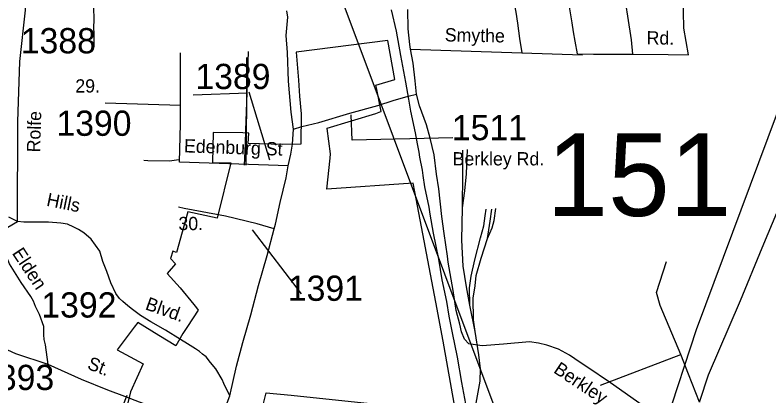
# Model space of a CAD drawing. Extents: x 884530 to 1028605, y 526725 to 653634.
# Drawn here: x 962957 to 966690, y 597479 to 599366 of the extents above; entities that cross this region are included whole.
import ezdxf

# ---------------------------------------------------------------- set-up
doc = ezdxf.new("R2010")
doc.units = 0
for name, color, linetype in [('Exist Boundary Political City Limit New', 7, 'Continuous'), ('Exist Hydrographic Creek Single Shore', 7, 'Continuous'), ('Exist Railroad Mainline', 7, 'Continuous'), ('Exist Railroad Siding', 7, 'Continuous'), ('Exist Road Non-System Type 51', 7, 'Continuous'), ('Exist Road Non-System Type 51 Label', 7, 'Continuous'), ('Exist Road Primary US Attributed', 7, 'Continuous'), ('Exist Road Secondary Structure Standard Bridge Number Label', 7, 'Continuous'), ('Exist Road Secondary Type 41 Attributed', 7, 'Continuous'), ('Exist Road Secondary Type 51 Attributed', 7, 'Continuous'), ('Exist Road Secondary Type 51 Label', 7, 'Continuous'), ('Exist Road Secondary Type 51 Number Label', 7, 'Continuous'), ('Exist Utilities Electrical Transmission Line', 7, 'Continuous'), ('Map Preparation Boundary City Limit Buffer Line', 7, 'Continuous')]:
    doc.layers.add(name, color=color, linetype=linetype)

msp = doc.modelspace()

# ---------------------------------------------------------------- linework, layer by layer
at = {"layer": 'Exist Boundary Political City Limit New'}
for points in [[(965136.6, 597416), (965076.4, 597750.1), (965040.8, 597943), (964936.9, 598490.8), (964928.9, 598532.9), (964501.8, 598503.8), (964517.8, 598657.6), (964519.3, 598679.2), (964502.2, 598803.1), (964502, 598804.8), (964744, 598878.9), (964768.5, 598888.2), (964770.1, 598888.8), (964746.3, 599005.3), (964743.4, 599019.3), (964838.2, 599046.5), (964803.3, 599240.1), (964348.8, 599181.9), (964360.3, 599043.7), (964366.5, 598964.4), (964374.4, 598875.9), (964372.7, 598725.5), (964281.7, 598725.2), (964112.3, 598730.1), (964115, 598780.6), (964085, 598782.4), (963938.6, 598784.6), (963934.3, 598635.9), (964024.9, 598633.8), (963957.2, 598359.1), (963812.6, 598390.8), (963756.6, 598189.5), (963737.8, 598196.9), (963726.2, 598160.2), (963751.1, 598133.7), (963710.9, 598085.8), (963774.5, 598014.6), (963842.2, 597931.5), (963855.3, 597915.4), (963864.1, 597904.7), (963810.4, 597822.8), (963788.3, 597789.1), (963752.9, 597727.7), (963668.6, 597779.1), (963564.5, 597842.8), (963547.3, 597819.9), (963462.7, 597707.1)], [(963462.7, 597707.1), (963590.9, 597638.2), (963528.8, 597500), (963510.1, 597425.9), (963414.6, 597182.1), (963344.4, 597007.6), (963262.9, 596804.9), (963179, 596596.1), (963149, 596564.4), (963078.8, 596590.9), (962959.4, 596636.8), (962912.2, 596654.4)], [(964153.5, 597302.4), (964200.8, 597495.2), (964324.8, 597482.4), (964746.3, 597439.1)]]:
    msp.add_lwpolyline(points, dxfattribs=at)
at = {"layer": 'Exist Hydrographic Creek Single Shore'}
msp.add_lwpolyline([(966257.3, 596154.5), (966180.9, 596303.6), (966162.2, 596657.5), (966147.9, 597129.3), (966181.2, 597348.9), (966331.9, 597808.2), (966820.5, 599118), (966886.1, 599355.1), (967109.6, 599567.9), (967243.5, 599818.5), (967432, 599965.1), (967550.6, 600338.4), (967608.2, 600386.2)], dxfattribs=at)
at = {"layer": 'Exist Railroad Mainline'}
msp.add_lwpolyline([(964819.3, 599391.7), (964843.8, 599286.8), (964865.5, 599165.9), (964890.9, 599033), (964906, 598948.4), (964916, 598890), (964938.2, 598783.1), (964948.6, 598728.7), (964956.9, 598686.5), (964960.2, 598662.3), (964973.9, 598597.8), (964977, 598571.7), (964985.1, 598515.3), (965005.6, 598414.7), (965010.4, 598380.4), (965027.3, 598285.8), (965054.7, 598156.8), (965071.2, 598054.1), (965093.5, 597947.2), (965105, 597874.7), (965122.2, 597792.2), (965145.9, 597671.2), (965167.6, 597546.4), (965188.1, 597439.5)], dxfattribs=at)
at = {"layer": 'Exist Railroad Siding'}
msp.add_line((965235.2, 597798.8), (965209.8, 597928.3), dxfattribs=at)
for points in [[(965172.2, 598411.5), (965184.4, 598495.5), (965193.2, 598579.5), (965198.4, 598700.3)], [(965172.2, 598411.5), (965173.9, 598583), (965173.9, 598696.8)], [(965209.8, 597928.3), (965192.3, 598019.3), (965176.6, 598122.6), (965169.6, 598250.4), (965172.2, 598411.5)], [(965209.8, 597928.3), (965208, 598014.1), (965215, 598071.9), (965234.3, 598154.1), (965262.3, 598262.7), (965278, 598322.2), (965285.9, 598371.2), (965289.4, 598404.5)], [(965297.3, 598259.2), (965319.1, 598311.7), (965329.6, 598348.4), (965338.4, 598408)], [(965297.3, 598259.2), (965310.4, 598344.9), (965317.4, 598404.5)], [(965235.2, 597798.8), (965227.3, 597856.6), (965225.5, 597963.3), (965236, 598024.6), (965241.3, 598075.4), (965265.8, 598161.1), (965297.3, 598259.2)], [(965225.1, 597235.1), (965226.4, 597355.9), (965243.9, 597460.9), (965259.7, 597552), (965261.4, 597613.2), (965254.4, 597683.3), (965235.2, 597798.8)]]:
    msp.add_lwpolyline(points, dxfattribs=at)
at = {"layer": 'Exist Road Non-System Type 51'}
for points in [[(965371.3, 599721.3), (965389, 599660.1), (965406.1, 599577.6), (965413.4, 599499.2), (965437.4, 599380.3), (965445.5, 599326.1), (965454.8, 599249.7), (965466.3, 599179.2)], [(966016.5, 599172.2), (966009, 599242.5), (965990.9, 599361.1), (965974.7, 599467.9), (965958, 599562.5)], [(966292.5, 599168.6), (966269.2, 599300.7), (966267.4, 599383), (966263.9, 599460), (966258.7, 599488), (966248.2, 599510.8), (966218.4, 599551)], [(965742.3, 599173.7), (965730.6, 599236.1), (965722.1, 599282.3), (965715.6, 599326.7), (965704, 599397.1), (965693.7, 599441.5), (965678.7, 599470.1), (965658.2, 599516.7), (965648.9, 599526.5)], [(963345.6, 599404.1), (963347.7, 599342.9), (963345.6, 599305), (963346.7, 599272.6), (963346.7, 599258.5), (963347.7, 599233.6), (963347.7, 599207.7)], [(964094, 598622), (964097.6, 598727.3), (964100.4, 598796.4), (964104.4, 598932.7), (964112.7, 599184.7)], [(964914.6, 599196.3), (965766.4, 599169.4)], [(965742.3, 599173.7), (965822.3, 599172.9), (966016.5, 599172.2)], [(966016.5, 599172.2), (966190.5, 599170.1), (966292.5, 599168.6)], [(963768.3, 598648.9), (963722.4, 598641.6), (963614.1, 598643.5), (963595.4, 598645.4)], [(963510.8, 597482), (963510.7, 597481.5), (963388.7, 597171.1)]]:
    msp.add_lwpolyline(points, dxfattribs=at)
at = {"layer": 'Exist Road Primary US Attributed'}
for points in [[(964335.2, 598801.1), (964323.7, 598885.4), (964310.6, 599037.9), (964306.2, 599179.6), (964299.9, 599264.8), (964308.3, 599354.8), (964303.4, 599387.1)], [(964310.2, 598618.7), (964322.3, 598677), (964330.9, 598726.2), (964335.2, 598801.1)], [(964239.9, 598306.7), (964247.2, 598329.7), (964269.9, 598438.1), (964300.2, 598559.1), (964310.2, 598618.7)], [(964020.4, 597479.3), (964054.4, 597626.6), (964084.5, 597743.6), (964124.9, 597880.3), (964162, 598026.7), (964205.6, 598175.4), (964239.9, 598306.7)], [(963970.2, 597297.3), (963986.7, 597377.6), (964008.2, 597445.6), (964020.4, 597479.3)]]:
    msp.add_lwpolyline(points, dxfattribs=at)
at = {"layer": 'Exist Road Secondary Type 41 Attributed'}
msp.add_lwpolyline([(963776.5, 598918), (963776.5, 598970.4), (963776.5, 599178.7)], dxfattribs=at)
at = {"layer": 'Exist Road Secondary Type 51 Attributed'}
msp.add_line((963776.5, 598918), (963403.7, 598929.2), dxfattribs=at)
for points in [[(962969.6, 598343.7), (962970.8, 598837.3), (962981.2, 599135), (963008.4, 599389.4), (963012.5, 599528.1)], [(964944.6, 598974.4), (964938.2, 599040.7), (964928.2, 599127.8), (964914.6, 599196.3), (964912.3, 599219.8), (964903.8, 599296.9), (964901.8, 599392.7)], [(964335.2, 598801.1), (964377.1, 598814.6), (964461.3, 598833.2), (964615.5, 598880.5), (964752.9, 598917.7), (964829.8, 598943), (964903.1, 598964.6)], [(964903.1, 598964.6), (964944.6, 598974.4)], [(966089.8, 597414.4), (965906.2, 597544.9), (965788.7, 597622.9), (965755.5, 597644.2), (965702.5, 597681.1), (965648.5, 597710.9), (965590.2, 597729.9), (965548.6, 597741.4), (965504.7, 597746.8), (965376.4, 597735.1), (965270.2, 597727.7), (965205, 597737), (965182.6, 597761.2), (965167.7, 597796.7), (965160.2, 597834), (965141.6, 597903), (965126.7, 598001.8), (965102.1, 598141.8), (965099.3, 598172.1), (965082, 598283.4), (965070.8, 598367.3), (965054.9, 598504.9), (965043.3, 598577.4), (965032.7, 598673.8), (965013, 598756.1), (964993.8, 598822.5), (964959.6, 598916.6), (964944.6, 598974.4)], [(964310.2, 598618.7), (963771.8, 598637.4), (963776.5, 598826.9), (963776.5, 598918)], [(964239.9, 598306.7), (964155.7, 598332.5), (963999, 598370), (963794.6, 598408.4), (963766.9, 598414.6)], [(962969.6, 598343.7), (962926.9, 598363.9)], [(963120.8, 597634.2), (963107.2, 597731.8), (963101.8, 597758), (963099.4, 597782.6), (963099.4, 597823.6), (963077.9, 597882.1), (963059.2, 597921.5), (963048.2, 597947.9), (963035.1, 597972.4), (962988.2, 598041.3), (962929.6, 598133.1), (962914.6, 598169.8), (962898.1, 598212.4), (962892.6, 598240.5), (962882.1, 598279.7), (962893.8, 598298.4), (962969.6, 598343.7)], [(964020.4, 597479.3), (963991.4, 597540.1), (963982, 597560.5), (963950.9, 597612.8), (963924.4, 597645.6), (963904.1, 597672.2), (963884.6, 597685.5), (963870.5, 597699.2), (963850.2, 597712.8), (963811.3, 597737.5), (963776.1, 597758.6), (963701.7, 597805.3), (963629.1, 597845.8), (963578.1, 597877.6), (963539.1, 597907), (963515.8, 597925.7), (963490.4, 597946.6), (963474, 597961.3), (963456.4, 597986.7), (963431, 598039.4), (963411.5, 598096), (963392.3, 598144.6), (963376.4, 598195.6), (963333.5, 598256.1), (963298.4, 598287.3), (963284.4, 598296.1), (963271.1, 598302.9), (963247.7, 598314.7), (963216.7, 598330.3), (963183.3, 598334.2), (963122.8, 598340), (963042.8, 598340), (962999.9, 598340), (962969.6, 598343.7)], [(963120.8, 597634.2), (962961.3, 597687.8), (962838, 597743.5), (962807.8, 597762), (962710.5, 597838.9), (962644, 597910.6), (962585.1, 597954.1), (962516, 597961.8), (962454.6, 597959.3), (962354.8, 597926), (962272.9, 597913.2)], [(963970.2, 597297.3), (963873.3, 597328.9), (963823.9, 597350.7), (963768.9, 597376.7), (963686.1, 597409.5), (963573.5, 597448.7), (963501.3, 597476.1), (963417.4, 597507.3), (963286.7, 597560), (963120.8, 597634.2)]]:
    msp.add_lwpolyline(points, dxfattribs=at)
at = {"layer": 'Exist Road Secondary Type 51 Label'}
for points in [[(965125.6, 598757.2), (964627.2, 598745.7), (964621.5, 598871.9)], [(964375.2, 597985.5), (964133.3, 598302.6)]]:
    msp.add_lwpolyline(points, dxfattribs=at)
at = {"layer": 'Exist Road Secondary Type 51 Number Label'}
for points in [[(964103.8, 599155.8), (964103.8, 598925.3), (964099.2, 598621.7)], [(964107.9, 598978.6), (963838.5, 598969.1)], [(964114.3, 598985), (964216.9, 598648.2)]]:
    msp.add_lwpolyline(points, dxfattribs=at)
at = {"layer": 'Exist Utilities Electrical Transmission Line'}
for p, q in [((969612.8, 585990.5), (963386.1, 602621.5)), ((965855.7, 597532.5), (966253.3, 597685))]:
    msp.add_line(p, q, dxfattribs=at)
for points in [[(967149.3, 599403), (967035.3, 599118.9), (966907.8, 598847.1), (966817.2, 598598.1), (966655.8, 598211.4), (966548.5, 597950.9), (966389.6, 597582.2), (966347.2, 597451.6), (966346.9, 597447.6)], [(966253.3, 597685), (966151.5, 597926.7), (966133.6, 597991.3), (966183.1, 598145.7)], [(966346.9, 597447.6), (966291.9, 597587.6), (966253.3, 597685)]]:
    msp.add_lwpolyline(points, dxfattribs=at)
at = {"layer": 'Map Preparation Boundary City Limit Buffer Line'}
for points in [[(965136.6, 597416), (965076.4, 597750.1), (965040.8, 597943), (964936.9, 598490.8), (964928.9, 598532.9), (964501.8, 598503.8), (964517.8, 598657.6), (964519.3, 598679.2), (964502.2, 598803.1), (964502, 598804.8), (964744, 598878.9), (964768.5, 598888.2), (964770.1, 598888.8), (964746.3, 599005.3), (964743.4, 599019.3), (964838.2, 599046.5), (964803.3, 599240.1), (964348.8, 599181.9), (964360.3, 599043.7), (964366.5, 598964.4), (964374.4, 598875.9), (964372.7, 598725.5), (964281.7, 598725.2), (964112.3, 598730.1), (964115, 598780.6), (964085, 598782.4), (963938.6, 598784.6), (963934.3, 598635.9), (964024.9, 598633.8), (963957.2, 598359.1), (963812.6, 598390.8), (963756.6, 598189.5), (963737.8, 598196.9), (963726.2, 598160.2), (963751.1, 598133.7), (963710.9, 598085.8), (963774.5, 598014.6), (963842.2, 597931.5), (963855.3, 597915.4), (963864.1, 597904.7), (963810.4, 597822.8), (963788.3, 597789.1), (963752.9, 597727.7), (963668.6, 597779.1), (963564.5, 597842.8), (963547.3, 597819.9), (963462.7, 597707.1)], [(963462.7, 597707.1), (963590.9, 597638.2), (963528.8, 597500), (963510.1, 597425.9), (963414.6, 597182.1), (963344.4, 597007.6), (963262.9, 596804.9), (963179, 596596.1), (963149, 596564.4), (963078.8, 596590.9), (962959.4, 596636.8), (962912.2, 596654.4)], [(964153.5, 597302.4), (964200.8, 597495.2), (964324.8, 597482.4), (964746.3, 597439.1)]]:
    msp.add_lwpolyline(points, dxfattribs=at)

# ---------------------------------------------------------------- texts
at = {"layer": 'Exist Road Non-System Type 51 Label'}
for s, rotation, p in [('Smythe', 358.9396, (965084.6, 599235.5)), ('Rd.', 359.3084, (966084.2, 599220.6))]:
    msp.add_text(s, height=65.62, rotation=rotation, dxfattribs=at).set_placement(p)
at = {"layer": 'Exist Road Secondary Structure Standard Bridge Number Label'}
msp.add_text('151', height=410.1, dxfattribs=at).set_placement((965588.9, 598370.6))
at = {"layer": 'Exist Road Secondary Type 51 Label'}
for s, height, p in [('29.', 65.62, (963255.7, 598982)), ('Berkley Rd.', 65.617, (965123.9, 598621.1)), ('30.', 65.62, (963766.2, 598300.5))]:
    msp.add_text(s, height=height, dxfattribs=at).set_placement(p)
for s, height, rotation, p in [('Rolfe', 65.62, 88.2843, (963081.2, 598684.9)), ('Edenburg St', 65.617, 358.0192, (963792.9, 598685.9)), ('Hills', 65.62, 348.4512, (963109.5, 598421.8)), ('Elden', 65.62, 303.4551, (962940.1, 598186.3)), ('Blvd.', 65.62, 340.4606, (963597.7, 597909.2)), ('St.', 65.62, 338.9661, (963310.2, 597614.8)), ('Berkley', 65.62, 326.4186, (965619.4, 597597.5))]:
    msp.add_text(s, height=height, rotation=rotation, dxfattribs=at).set_placement(p)
at = {"layer": 'Exist Road Secondary Type 51 Number Label'}
for s, p in [('1388', (962985.5, 599176.2)), ('1389', (963850.2, 598999.2)), ('1390', (963162, 598767.6)), ('1511', (965120.3, 598745.9)), ('1391', (964308, 597950.3)), ('1392', (963087.3, 597867.5)), ('1393', (962779.2, 597508.5))]:
    msp.add_text(s, height=125, dxfattribs=at).set_placement(p)

doc.saveas('drawing.dxf')
